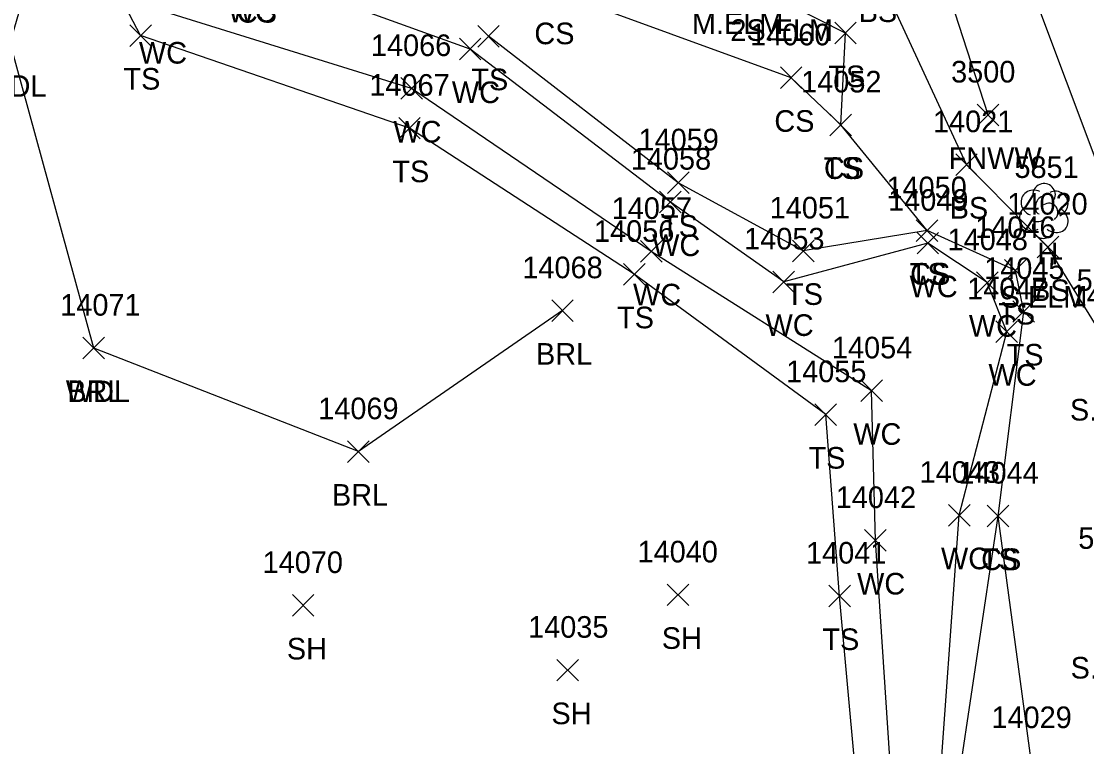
# Model space of a CAD drawing. Extents: x 1439173 to 1457902, y 641926 to 659889.
# Drawn here: x 1446483.2 to 1446581.9, y 652557.8 to 652624.9 of the extents above; entities that cross this region are included whole.
import ezdxf

# ---------------------------------------------------------------- set-up
doc = ezdxf.new("R2010")
doc.units = 0
for name, color, linetype in [('L_A', 7, 'Continuous'), ('L_C', 7, 'Continuous'), ('L_I', 7, 'Continuous'), ('L_TIC', 7, 'Continuous'), ('LABL', 7, 'Continuous'), ('LAWA', 7, 'Continuous'), ('LAWE', 7, 'Continuous'), ('LELB', 7, 'Continuous'), ('LFNC', 7, 'Continuous'), ('LTD', 7, 'Continuous')]:
    doc.layers.add(name, color=color, linetype=linetype)

msp = doc.modelspace()

# ---------------------------------------------------------------- linework, layer by layer
at = {"layer": 'L_TIC'}
for points in [[(1446493.266, 652622.554), (1446495.266, 652624.554)], [(1446495.266, 652622.554), (1446493.266, 652624.554)], [(1446525.473, 652622.494), (1446527.473, 652624.494)], [(1446527.473, 652622.494), (1446525.473, 652624.494)], [(1446558.521, 652622.781), (1446560.521, 652624.781)], [(1446560.521, 652622.781), (1446558.521, 652624.781)], [(1446523.773, 652621.305), (1446525.773, 652623.305)], [(1446525.773, 652621.305), (1446523.773, 652623.305)], [(1446553.493, 652618.649), (1446555.493, 652620.649)], [(1446555.493, 652618.649), (1446553.493, 652620.649)], [(1446518.356, 652617.658), (1446520.356, 652619.658)], [(1446520.356, 652617.658), (1446518.356, 652619.658)], [(1446571.724, 652615.211), (1446573.724, 652617.211)], [(1446573.724, 652615.211), (1446571.724, 652617.211)], [(1446558.086, 652614.288), (1446560.086, 652616.288)], [(1446560.086, 652614.288), (1446558.086, 652616.288)], [(1446558.086, 652614.288), (1446560.086, 652616.288)], [(1446560.086, 652614.288), (1446558.086, 652616.288)], [(1446518.16, 652613.984), (1446520.16, 652615.984)], [(1446520.16, 652613.984), (1446518.16, 652615.984)], [(1446569.724, 652610.612), (1446571.724, 652612.612)], [(1446571.724, 652610.612), (1446569.724, 652612.612)], [(1446543.036, 652608.931), (1446545.036, 652610.931)], [(1446545.036, 652608.931), (1446543.036, 652610.931)], [(1446542.316, 652607.146), (1446544.316, 652609.146)], [(1446544.316, 652607.146), (1446542.316, 652609.146)], [(1446566.07, 652604.502), (1446568.07, 652606.502)], [(1446568.07, 652604.502), (1446566.07, 652606.502)], [(1446566.07, 652604.502), (1446568.07, 652606.502)], [(1446568.07, 652604.502), (1446566.07, 652606.502)], [(1446566.145, 652603.342), (1446568.145, 652605.342)], [(1446568.145, 652603.342), (1446566.145, 652605.342)], [(1446540.546, 652602.586), (1446542.546, 652604.586)], [(1446542.546, 652602.586), (1446540.546, 652604.586)], [(1446554.606, 652602.63), (1446556.606, 652604.63)], [(1446556.606, 652602.63), (1446554.606, 652604.63)], [(1446577.261, 652602.986), (1446579.261, 652604.986)], [(1446579.261, 652602.986), (1446577.261, 652604.986)], [(1446538.964, 652600.466), (1446540.964, 652602.466)], [(1446540.964, 652600.466), (1446538.964, 652602.466)], [(1446574.252, 652600.817), (1446576.252, 652602.817)], [(1446576.252, 652600.817), (1446574.252, 652602.817)], [(1446552.81, 652599.761), (1446554.81, 652601.761)], [(1446554.81, 652599.761), (1446552.81, 652601.761)], [(1446571.641, 652599.692), (1446573.641, 652601.692)], [(1446573.641, 652599.692), (1446571.641, 652601.692)], [(1446532.325, 652597.098), (1446534.325, 652599.098)], [(1446534.325, 652597.098), (1446532.325, 652599.098)], [(1446575.028, 652597.02), (1446577.028, 652599.02)], [(1446577.028, 652597.02), (1446575.028, 652599.02)], [(1446573.454, 652595.151), (1446575.454, 652597.151)], [(1446575.454, 652595.151), (1446573.454, 652597.151)], [(1446488.925, 652593.636), (1446490.925, 652595.636)], [(1446490.925, 652593.636), (1446488.925, 652595.636)], [(1446488.925, 652593.636), (1446490.925, 652595.636)], [(1446490.925, 652593.636), (1446488.925, 652595.636)], [(1446560.934, 652589.684), (1446562.934, 652591.684)], [(1446562.934, 652589.684), (1446560.934, 652591.684)], [(1446556.693, 652587.48), (1446558.693, 652589.48)], [(1446558.693, 652587.48), (1446556.693, 652589.48)], [(1446513.433, 652584.051), (1446515.433, 652586.051)], [(1446515.433, 652584.051), (1446513.433, 652586.051)], [(1446569.053, 652578.17), (1446571.053, 652580.17)], [(1446571.053, 652578.17), (1446569.053, 652580.17)], [(1446572.643, 652578.095), (1446574.643, 652580.095)], [(1446574.643, 652578.095), (1446572.643, 652580.095)], [(1446572.643, 652578.095), (1446574.643, 652580.095)], [(1446574.643, 652578.095), (1446572.643, 652580.095)], [(1446561.288, 652575.833), (1446563.288, 652577.833)], [(1446563.288, 652575.833), (1446561.288, 652577.833)], [(1446543.024, 652570.802), (1446545.024, 652572.802)], [(1446545.024, 652570.802), (1446543.024, 652572.802)], [(1446557.972, 652570.693), (1446559.972, 652572.693)], [(1446559.972, 652570.693), (1446557.972, 652572.693)], [(1446508.315, 652569.821), (1446510.315, 652571.821)], [(1446510.315, 652569.821), (1446508.315, 652571.821)], [(1446532.809, 652563.832), (1446534.809, 652565.832)], [(1446534.809, 652563.832), (1446532.809, 652565.832)]]:
    msp.add_lwpolyline(points, dxfattribs=at)
at = {"layer": 'LABL'}
msp.add_lwpolyline([(1446533.325, 652598.098), (1446514.433, 652585.051), (1446489.925, 652594.636)], dxfattribs=at)
at = {"layer": 'LAWA'}
msp.add_lwpolyline([(1446489.925, 652594.636), (1446482.189, 652622.889), (1446488.269, 652643.746), (1446486.361, 652658.334), (1446506.682, 652691.775), (1446509.795, 652707.397), (1446510.775, 652733.788), (1446515.69, 652750.681), (1446520.195, 652764.47), (1446507.538, 652762.901), (1446489.346, 652800.772), (1446459.008, 652788.518), (1446450.929, 652770.336), (1446436.517, 652746.709)], dxfattribs=at)
at = {"layer": 'LAWE'}
for points in [[(1446568.054, 652551.301), (1446570.053, 652579.17), (1446574.454, 652596.151), (1446572.641, 652600.692), (1446567.145, 652604.342), (1446553.81, 652600.761), (1446543.316, 652608.146), (1446524.773, 652622.305), (1446504.029, 652629.776), (1446497.954, 652634.598), (1446500.064, 652635.329), (1446501.796, 652644.886), (1446509.42, 652648.535), (1446512.67, 652653.71), (1446517.566, 652663.37), (1446533.025, 652667.479), (1446540.358, 652674.99), (1446545.617, 652679.585), (1446553.478, 652681.089), (1446559.223, 652681.268), (1446558.111, 652686.004), (1446556.097, 652687.121), (1446552.686, 652684.655), (1446542.847, 652683.46)], [(1446524.513, 652449.732), (1446520.399, 652462.849), (1446540.62, 652462.55), (1446547.401, 652470.939), (1446552.241, 652487.73), (1446571.237, 652505.95), (1446580.712, 652525.543), (1446584.355, 652537.606), (1446564.104, 652549.656), (1446562.288, 652576.833), (1446561.934, 652590.684), (1446541.546, 652603.586), (1446519.356, 652618.658), (1446495.8, 652625.961), (1446489.944, 652634.466), (1446490.275, 652643.274), (1446496.684, 652649.424), (1446495.369, 652650.427), (1446499.259, 652649.9), (1446508.088, 652654.23), (1446503.195, 652659.924), (1446517.597, 652668.914), (1446530.699, 652673.088), (1446542.847, 652683.46)]]:
    msp.add_lwpolyline(points, dxfattribs=at)
at = {"layer": 'LELB'}
for points in [[(1446600.725, 652539.793), (1446583.477, 652595.511), (1446578.261, 652603.986), (1446570.724, 652611.612), (1446562.299, 652629.806), (1446555.444, 652667.182), (1446555.431, 652673.838), (1446555.614, 652673.846), (1446557.606, 652678.402), (1446559.223, 652681.268), (1446556.097, 652687.121), (1446554.56, 652688.036), (1446551.01, 652690.104), (1446551.584, 652690.688), (1446547.887, 652697.258), (1446532.135, 652729.138), (1446526.981, 652747.462), (1446528.153, 652764.305), (1446527.249, 652771.216)], [(1446521.96, 652449.031), (1446519.049, 652464.332), (1446540.455, 652465.707), (1446545.277, 652471.853), (1446550.007, 652488.489), (1446568.524, 652507.259), (1446575.946, 652527.463), (1446577.217, 652536.206), (1446561.138, 652547.967), (1446558.972, 652571.693), (1446557.693, 652588.48), (1446539.964, 652601.466), (1446519.16, 652614.984), (1446494.266, 652623.554), (1446488.513, 652634.527), (1446488.269, 652643.746), (1446501.059, 652658.937), (1446499.859, 652665.43), (1446510.935, 652671.034), (1446514.481, 652671.184), (1446521.621, 652672.791), (1446527.866, 652675.827), (1446542.138, 652685.772)], [(1446559.086, 652615.288), (1446559.521, 652623.781), (1446539.885, 652633.734), (1446515.447, 652639.239), (1446516.688, 652645.96), (1446526.992, 652654.468), (1446537.239, 652658.803), (1446555.444, 652667.182)], [(1446567.07, 652605.502), (1446559.086, 652615.288), (1446554.493, 652619.649), (1446532.277, 652627.753), (1446511.359, 652633.853), (1446504.728, 652629.75), (1446500.064, 652635.329), (1446503.956, 652642.409), (1446514.543, 652652.511), (1446520.683, 652654.991), (1446534.312, 652664.985)], [(1446606.374, 652540.974), (1446588.321, 652597.13), (1446574.485, 652633.969)], [(1446532.931, 652452.033), (1446528.277, 652459.751), (1446542.259, 652457.968), (1446552.637, 652468.303), (1446557.606, 652482.89), (1446577.388, 652504.207), (1446587.107, 652522.705), (1446593.829, 652537.149), (1446593.63, 652544.532), (1446586.707, 652547.805), (1446569.656, 652552.305), (1446573.643, 652579.095), (1446576.028, 652598.02), (1446575.252, 652601.817), (1446567.07, 652605.502), (1446555.606, 652603.63), (1446544.036, 652609.931), (1446526.473, 652623.494)], [(1446586.707, 652547.805), (1446576.711, 652556.47), (1446573.643, 652579.095)]]:
    msp.add_lwpolyline(points, dxfattribs=at)
at = {"layer": 'LFNC'}
msp.add_lwpolyline([(1446572.724, 652616.211), (1446562.74, 652647.02)], dxfattribs=at)
at = {"layer": 'LTD'}
msp.add_line((1446577.856, 652607.378), (1446577.856, 652607.378), dxfattribs=at)
msp.add_line((1446577.856, 652607.378), (1446577.856, 652607.378), dxfattribs=at)
msp.add_arc((1446577.903, 652608.812), 1.047, 335.52715, 180.95627, dxfattribs=at)
for centre, major_axis, ratio, start_param, end_param in [((1446577.064, 652608.045), (1.21, -0.512), 0.895232, 1.570796, 4.712389), ((1446578.897, 652607.962), (-1.141, -0.483), 0.949671, 1.570796, 4.712389), ((1446577.647, 652607.837), (-0.208, -0.792), 0.645439, 3.141593, 6.283185), ((1446576.773, 652606.67), (0.584, -1.042), 0.959034, 3.141593, 6.283185), ((1446578.356, 652607.212), (-0.5, 0.667), 0.989748, 3.141593, 6.283185), ((1446578.856, 652606.545), (-1.09, 0.792), 0.841452, 1.570796, 4.712389), ((1446577.398, 652606.628), (-0.625, -0.083), 0.423636, 0, 3.141593), ((1446577.856, 652605.878), (0.265, 1.061), 0.942809, 1.570796, 4.712389)]:
    msp.add_ellipse(centre, major_axis=major_axis, ratio=ratio, start_param=start_param, end_param=end_param, dxfattribs=at)

# ---------------------------------------------------------------- texts
at = {"layer": 'L_A'}
for s, p in [('WC', (1446502.336, 652624.776)), ('CS', (1446503.169, 652624.75)), ('BS', (1446560.74, 652624.806)), ('CS', (1446530.718, 652622.753)), ('WC', (1446494.108, 652620.961)), ('TS', (1446492.675, 652618.554)), ('TS', (1446524.883, 652618.494)), ('TS', (1446557.931, 652618.781)), ('WDL', (1446479.607, 652617.889)), ('WC', (1446523.08, 652617.305)), ('CS', (1446552.934, 652614.649)), ('WC', (1446517.663, 652613.658)), ('FNWW', (1446569.071, 652611.211)), ('TS', (1446557.496, 652610.288)), ('CS', (1446557.527, 652610.288)), ('TS', (1446517.57, 652609.984)), ('BS', (1446569.165, 652606.612)), ('TS', (1446542.446, 652604.931)), ('WC', (1446541.623, 652603.146)), ('H', (1446577.289, 652602.378)), ('TS', (1446565.479, 652600.502)), ('CS', (1446565.511, 652600.502)), ('WC', (1446565.452, 652599.342)), ('WC', (1446539.853, 652598.586)), ('TS', (1446554.015, 652598.63)), ('BS', (1446576.702, 652598.986)), ('TS', (1446538.373, 652596.466)), ('TS', (1446573.662, 652596.817)), ('WC', (1446552.117, 652595.761)), ('WC', (1446570.948, 652595.692)), ('BRL', (1446530.868, 652593.098)), ('TS', (1446574.437, 652593.02)), ('WC', (1446572.761, 652591.151)), ('WDL', (1446487.342, 652589.636)), ('BRL', (1446487.468, 652589.636)), ('WC', (1446560.241, 652585.684)), ('TS', (1446556.102, 652583.48)), ('BRL', (1446511.976, 652580.051)), ('WC', (1446568.361, 652574.17)), ('TS', (1446572.053, 652574.095)), ('CS', (1446572.084, 652574.095)), ('WC', (1446560.595, 652571.833)), ('SH', (1446542.513, 652566.802)), ('TS', (1446557.382, 652566.693)), ('SH', (1446507.803, 652565.821)), ('SH', (1446532.298, 652559.832))]:
    msp.add_text(s, height=2, dxfattribs=at).set_placement(p)
at = {"layer": 'L_C'}
for s, p in [('M.ELM', (1446545.298, 652623.688)), ('2S.ELM', (1446548.861, 652623.061)), ('S.ELM', (1446573.887, 652598.378)), ('S.ELM', (1446580.301, 652587.931)), ('S.ELM', (1446580.362, 652564.057))]:
    msp.add_text(s, height=2, dxfattribs=at).set_placement(p)
at = {"layer": 'L_I'}
for s, p in [('14060', (1446550.69, 652622.649)), ('14066', (1446515.584, 652621.658)), ('3500', (1446569.299, 652619.211)), ('14067', (1446515.444, 652617.984)), ('14052', (1446555.417, 652618.288)), ('14052', (1446555.417, 652618.288)), ('14021', (1446567.621, 652614.612)), ('14059', (1446540.359, 652612.931)), ('14058', (1446539.646, 652611.146)), ('5851', (1446575.163, 652610.378)), ('14050', (1446563.314, 652608.502)), ('14050', (1446563.314, 652608.502)), ('14049', (1446563.468, 652607.342)), ('14057', (1446537.877, 652606.586)), ('14051', (1446552.503, 652606.63)), ('14020', (1446574.505, 652606.986)), ('14056', (1446536.239, 652604.466)), ('14046', (1446571.528, 652604.817)), ('14053', (1446550.141, 652603.761)), ('14048', (1446568.971, 652603.692)), ('14068', (1446529.608, 652601.098)), ('14045', (1446572.358, 652601.02)), ('5850', (1446580.923, 652599.931)), ('14047', (1446570.785, 652599.151)), ('14019', (1446580.367, 652598.511)), ('14071', (1446486.823, 652597.636)), ('14071', (1446486.823, 652597.636)), ('14054', (1446558.265, 652593.684)), ('14055', (1446554.024, 652591.48)), ('14069', (1446510.708, 652588.051)), ('14043', (1446566.384, 652582.17)), ('14044', (1446569.974, 652582.095)), ('14044', (1446569.974, 652582.095)), ('14042', (1446558.619, 652579.833)), ('5843', (1446581.071, 652576.057)), ('14040', (1446540.269, 652574.802)), ('14041', (1446555.87, 652574.693)), ('14070', (1446505.559, 652573.821)), ('14035', (1446530.14, 652567.832)), ('14029', (1446573.034, 652559.47))]:
    msp.add_text(s, height=2, dxfattribs=at).set_placement(p)

doc.saveas('drawing.dxf')
